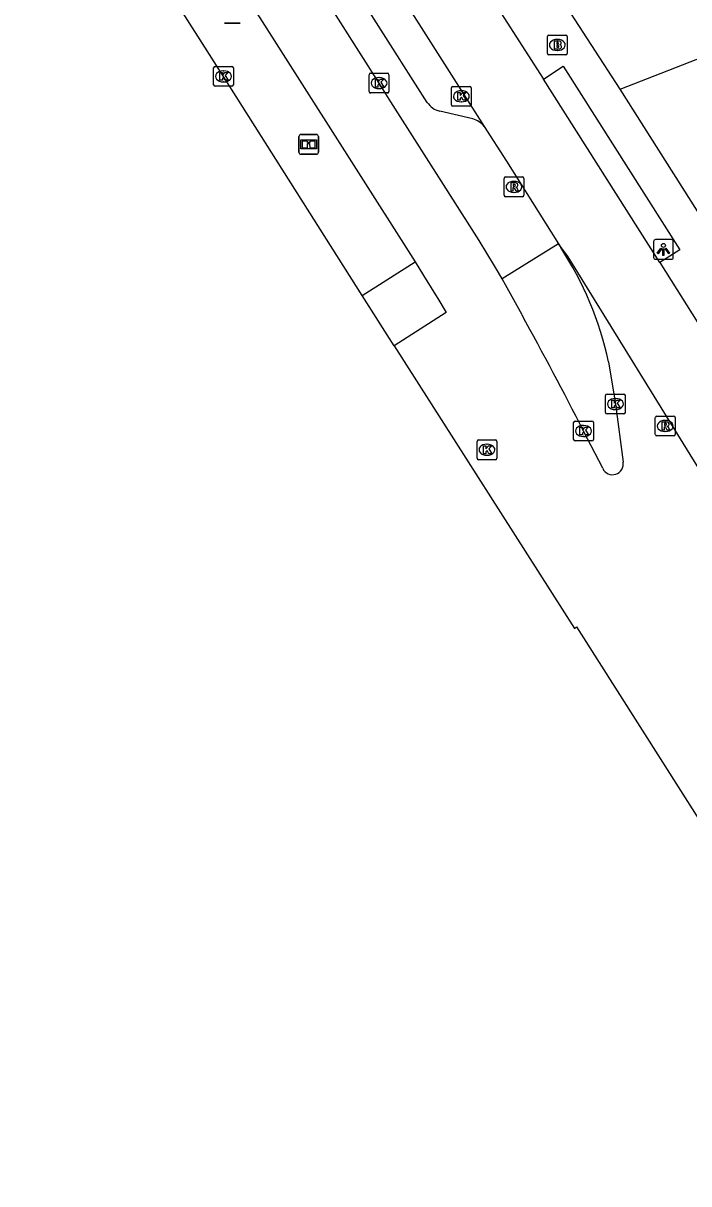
# Model space of a CAD drawing. Extents: x 159689 to 160786, y 387323 to 388339.
# Drawn here: x 159909.6 to 159943.2, y 387517.9 to 387576.6 of the extents above; entities that cross this region are included whole.
import ezdxf

# ---------------------------------------------------------------- set-up
doc = ezdxf.new("R2010")
doc.units = 0
for name, color, linetype in [('IMGEO_Afvalbak', 7, 'Continuous'), ('IMGEO_Brandkraan', 7, 'Continuous'), ('IMGEO_Fietspad_gesloten', 7, 'Continuous'), ('IMGEO_Informatiebord', 7, 'Continuous'), ('IMGEO_Kolk', 7, 'Continuous'), ('IMGEO_Lichtpunt', 7, 'Continuous'), ('IMGEO_OVBaan_gesloten', 7, 'Continuous'), ('IMGEO_Rijbaan_lokaal_open', 7, 'Continuous'), ('IMGEO_Rijbaan_regionaal_gesloten', 7, 'Continuous'), ('IMGEO_Rioolput', 7, 'Continuous'), ('IMGEO_Voetpad_open', 7, 'Continuous')]:
    doc.layers.add(name, color=color, linetype=linetype)

msp = doc.modelspace()

# ---------------------------------------------------------------- linework, layer by layer
at = {"layer": 'IMGEO_Afvalbak'}
for p, q in [((159920.549, 387576.588), (159919.759, 387576.588)), ((159919.759, 387576.588), (159920.549, 387576.588))]:
    msp.add_line(p, q, dxfattribs=at)
at = {"layer": 'IMGEO_Brandkraan'}
for p, q in [((159936.09, 387575.061), (159936.09, 387575.913)), ((159936.165, 387575.987), (159937.017, 387575.987)), ((159936.578, 387575.767), (159936.603, 387575.767)), ((159937.091, 387575.913), (159937.091, 387575.061)), ((159936.601, 387575.207), (159936.576, 387575.207)), ((159937.017, 387574.987), (159936.165, 387574.987))]:
    msp.add_line(p, q, dxfattribs=at)
for points in [[(159936.09, 387575.061), (159936.09, 387575.913)], [(159936.165, 387575.987), (159937.017, 387575.987)], [(159937.091, 387575.913), (159937.091, 387575.061)], [(159936.438, 387575.687), (159936.438, 387575.287), (159936.651, 387575.287)], [(159936.669, 387575.687), (159936.438, 387575.687)], [(159936.617, 387575.606), (159936.563, 387575.606), (159936.563, 387575.53)], [(159936.563, 387575.53), (159936.616, 387575.53)], [(159936.625, 387575.454), (159936.563, 387575.454), (159936.563, 387575.373)], [(159936.563, 387575.373), (159936.625, 387575.373)], [(159937.017, 387574.987), (159936.165, 387574.987)]]:
    msp.add_lwpolyline(points, dxfattribs=at)
for centre, radius, start, end in [((159936.167, 387575.911), 0.0765, 91.55205, 178.44795), ((159936.167, 387575.911), 0.0765, 91.55205, 178.44795), ((159937.015, 387575.911), 0.0765, 1.55205, 88.44795), ((159937.015, 387575.911), 0.0765, 1.55205, 88.44795), ((159936.618, 387575.568), 0.0379, 267.82845, 90.93552), ((159936.626, 387575.413), 0.0404, 269.87594, 90.50774), ((159936.657, 387575.538), 0.251, 268.66757, 293.53466), ((159936.673, 387575.542), 0.145, 59.4692, 91.53667), ((159936.698, 387575.589), 0.0922, 285.51372, 58.15012), ((159936.703, 387575.397), 0.105, 301.31148, 78.98903), ((159936.167, 387575.063), 0.0765, 181.55205, 268.44795), ((159936.167, 387575.063), 0.0765, 181.55205, 268.44795), ((159937.015, 387575.063), 0.0765, 271.55205, 358.44795), ((159937.015, 387575.063), 0.0765, 271.55205, 358.44795)]:
    msp.add_arc(centre, radius, start, end, dxfattribs=at)
for centre, major_axis, ratio, start_param, end_param in [((159936.577, 387575.487), (-0.387, 0.002), 0.722429, 4.712389, 7.853982), ((159936.602, 387575.487), (-0.39, 0.002), 0.717154, 1.570796, 4.712389)]:
    msp.add_ellipse(centre, major_axis=major_axis, ratio=ratio, start_param=start_param, end_param=end_param, dxfattribs=at)
at = {"layer": 'IMGEO_Fietspad_gesloten'}
for points in [[(159858.565, 387688.232), (159871.375, 387668.071), (159896.663, 387628.381), (159918.222, 387594.432), (159932.893, 387571.356)], [(159932.362, 387579.26), (159935.889, 387573.759)], [(159941.773, 387564.475), (159935.889, 387573.759)], [(159932.893, 387571.356), (159934.024, 387569.601), (159936.643, 387565.432)], [(159941.773, 387564.475), (159943.701, 387561.424)]]:
    msp.add_lwpolyline(points, dxfattribs=at)
at = {"layer": 'IMGEO_Informatiebord'}
for p, q in [((159923.521, 387570.059), (159923.521, 387570.859)), ((159923.521, 387570.859), (159923.521, 387570.059)), ((159923.621, 387570.959), (159924.411, 387570.959)), ((159924.411, 387570.959), (159923.621, 387570.959)), ((159924.511, 387570.859), (159924.511, 387570.059)), ((159924.511, 387570.059), (159924.511, 387570.859)), ((159924.411, 387569.959), (159923.621, 387569.959)), ((159923.621, 387569.959), (159924.411, 387569.959))]:
    msp.add_line(p, q, dxfattribs=at)
for points in [[(159923.622, 387570.691), (159924.41, 387570.691), (159924.41, 387570.227), (159923.622, 387570.227), (159923.622, 387570.691)], [(159923.687, 387570.626), (159923.687, 387570.292), (159923.962, 387570.292), (159923.963, 387570.505), (159924.067, 387570.506), (159924.068, 387570.292), (159924.345, 387570.292), (159924.345, 387570.626), (159924.069, 387570.626), (159924.069, 387570.546), (159923.963, 387570.546), (159923.963, 387570.626), (159923.687, 387570.626)]]:
    msp.add_lwpolyline(points, dxfattribs=at)
for centre, start, end in [((159923.621, 387570.859), 90, 180), ((159923.621, 387570.859), 90, 180), ((159924.411, 387570.859), 0, 90), ((159924.411, 387570.859), 360, 90), ((159923.621, 387570.059), 180, 270), ((159923.621, 387570.059), 180, 270), ((159924.411, 387570.059), 270, 0), ((159924.411, 387570.059), 270, 0)]:
    msp.add_arc(centre, 0.1, start, end, dxfattribs=at)
at = {"layer": 'IMGEO_Kolk'}
for p, q in [((159919.208, 387573.473), (159919.208, 387574.325)), ((159919.283, 387574.399), (159920.135, 387574.399)), ((159919.696, 387574.179), (159919.721, 387574.179)), ((159920.209, 387574.325), (159920.209, 387573.473)), ((159927.152, 387574.058), (159928.004, 387574.058)), ((159919.719, 387573.619), (159919.694, 387573.619)), ((159927.077, 387573.132), (159927.077, 387573.984)), ((159927.565, 387573.838), (159927.59, 387573.838)), ((159928.078, 387573.984), (159928.078, 387573.132)), ((159920.135, 387573.399), (159919.283, 387573.399)), ((159928.004, 387573.058), (159927.152, 387573.058)), ((159927.588, 387573.278), (159927.563, 387573.278)), ((159931.236, 387572.464), (159931.236, 387573.316)), ((159931.311, 387573.39), (159932.163, 387573.39)), ((159931.724, 387573.17), (159931.749, 387573.17)), ((159932.237, 387573.316), (159932.237, 387572.464)), ((159932.163, 387572.39), (159931.311, 387572.39)), ((159931.747, 387572.61), (159931.722, 387572.61)), ((159939.028, 387556.897), (159939.028, 387557.749)), ((159939.103, 387557.823), (159939.955, 387557.823)), ((159939.516, 387557.603), (159939.541, 387557.603)), ((159940.029, 387557.749), (159940.029, 387556.897)), ((159939.539, 387557.043), (159939.514, 387557.043)), ((159937.416, 387555.532), (159937.416, 387556.384)), ((159937.491, 387556.458), (159938.343, 387556.458)), ((159938.417, 387556.384), (159938.417, 387555.532)), ((159939.955, 387556.823), (159939.103, 387556.823)), ((159937.904, 387556.238), (159937.929, 387556.238)), ((159932.533, 387554.582), (159932.533, 387555.434)), ((159932.608, 387555.508), (159933.46, 387555.508)), ((159933.021, 387555.288), (159933.046, 387555.288)), ((159933.534, 387555.434), (159933.534, 387554.582)), ((159938.343, 387555.458), (159937.491, 387555.458)), ((159937.927, 387555.678), (159937.902, 387555.678)), ((159933.044, 387554.728), (159933.019, 387554.728)), ((159933.46, 387554.508), (159932.608, 387554.508))]:
    msp.add_line(p, q, dxfattribs=at)
for points in [[(159919.208, 387573.473), (159919.208, 387574.325)], [(159919.283, 387574.399), (159920.135, 387574.399)], [(159919.529, 387574.099), (159919.652, 387574.099), (159919.652, 387573.948), (159919.782, 387574.099), (159919.946, 387574.099), (159919.8, 387573.948), (159919.953, 387573.699), (159919.801, 387573.699), (159919.716, 387573.863), (159919.652, 387573.796), (159919.652, 387573.699), (159919.529, 387573.699), (159919.529, 387574.099)], [(159920.209, 387574.325), (159920.209, 387573.473)], [(159927.152, 387574.058), (159928.004, 387574.058)], [(159927.077, 387573.132), (159927.077, 387573.984)], [(159927.398, 387573.758), (159927.521, 387573.758), (159927.521, 387573.607), (159927.651, 387573.758), (159927.815, 387573.758), (159927.669, 387573.607), (159927.822, 387573.358), (159927.67, 387573.358), (159927.585, 387573.522), (159927.521, 387573.455), (159927.521, 387573.358), (159927.398, 387573.358), (159927.398, 387573.758)], [(159928.078, 387573.984), (159928.078, 387573.132)], [(159920.135, 387573.399), (159919.283, 387573.399)], [(159928.004, 387573.058), (159927.152, 387573.058)], [(159931.236, 387572.464), (159931.236, 387573.316)], [(159931.311, 387573.39), (159932.163, 387573.39)], [(159931.557, 387573.09), (159931.68, 387573.09), (159931.68, 387572.939), (159931.81, 387573.09), (159931.974, 387573.09), (159931.828, 387572.939), (159931.981, 387572.69), (159931.829, 387572.69), (159931.744, 387572.854), (159931.68, 387572.787), (159931.68, 387572.69), (159931.557, 387572.69), (159931.557, 387573.09)], [(159932.237, 387573.316), (159932.237, 387572.464)], [(159932.163, 387572.39), (159931.311, 387572.39)], [(159939.028, 387556.897), (159939.028, 387557.749)], [(159939.103, 387557.823), (159939.955, 387557.823)], [(159940.029, 387557.749), (159940.029, 387556.897)], [(159939.349, 387557.523), (159939.472, 387557.523), (159939.472, 387557.372), (159939.602, 387557.523), (159939.766, 387557.523), (159939.62, 387557.372), (159939.773, 387557.123), (159939.621, 387557.123), (159939.536, 387557.287), (159939.472, 387557.22), (159939.472, 387557.123), (159939.349, 387557.123), (159939.349, 387557.523)], [(159937.416, 387555.532), (159937.416, 387556.384)], [(159937.491, 387556.458), (159938.343, 387556.458)], [(159938.417, 387556.384), (159938.417, 387555.532)], [(159939.955, 387556.823), (159939.103, 387556.823)], [(159937.737, 387556.158), (159937.86, 387556.158), (159937.86, 387556.007), (159937.99, 387556.158), (159938.154, 387556.158), (159938.008, 387556.007), (159938.161, 387555.758), (159938.009, 387555.758), (159937.924, 387555.922), (159937.86, 387555.855), (159937.86, 387555.758), (159937.737, 387555.758), (159937.737, 387556.158)], [(159932.533, 387554.582), (159932.533, 387555.434)], [(159932.608, 387555.508), (159933.46, 387555.508)], [(159932.854, 387555.208), (159932.977, 387555.208), (159932.977, 387555.057), (159933.107, 387555.208), (159933.271, 387555.208), (159933.125, 387555.057), (159933.278, 387554.808), (159933.126, 387554.808), (159933.041, 387554.972), (159932.977, 387554.905), (159932.977, 387554.808), (159932.854, 387554.808), (159932.854, 387555.208)], [(159933.534, 387555.434), (159933.534, 387554.582)], [(159938.343, 387555.458), (159937.491, 387555.458)], [(159933.46, 387554.508), (159932.608, 387554.508)]]:
    msp.add_lwpolyline(points, dxfattribs=at)
for centre, start, end in [((159919.285, 387574.323), 91.55205, 178.44795), ((159919.285, 387574.323), 91.55205, 178.44795), ((159920.133, 387574.323), 1.55205, 88.44795), ((159920.133, 387574.323), 1.55205, 88.44795), ((159927.154, 387573.982), 91.55205, 178.44795), ((159927.154, 387573.982), 91.55205, 178.44795), ((159928.002, 387573.982), 1.55205, 88.44795), ((159928.002, 387573.982), 1.55205, 88.44795), ((159919.285, 387573.475), 181.55205, 268.44795), ((159919.285, 387573.475), 181.55205, 268.44795), ((159920.133, 387573.475), 271.55205, 358.44795), ((159920.133, 387573.475), 271.55205, 358.44795), ((159927.154, 387573.134), 181.55205, 268.44795), ((159927.154, 387573.134), 181.55205, 268.44795), ((159928.002, 387573.134), 271.55205, 358.44795), ((159928.002, 387573.134), 271.55205, 358.44795), ((159931.313, 387573.314), 91.55205, 178.44795), ((159931.313, 387573.314), 91.55205, 178.44795), ((159932.161, 387573.314), 1.55205, 88.44795), ((159932.161, 387573.314), 1.55205, 88.44795), ((159931.313, 387572.466), 181.55205, 268.44795), ((159931.313, 387572.466), 181.55205, 268.44795), ((159932.161, 387572.466), 271.55205, 358.44795), ((159932.161, 387572.466), 271.55205, 358.44795), ((159939.105, 387557.747), 91.55205, 178.44795), ((159939.105, 387557.747), 91.55205, 178.44795), ((159939.953, 387557.747), 1.55205, 88.44795), ((159939.953, 387557.747), 1.55205, 88.44795), ((159937.493, 387556.382), 91.55205, 178.44795), ((159937.493, 387556.382), 91.55205, 178.44795), ((159938.341, 387556.382), 1.55205, 88.44795), ((159938.341, 387556.382), 1.55205, 88.44795), ((159939.105, 387556.899), 181.55205, 268.44795), ((159939.105, 387556.899), 181.55205, 268.44795), ((159939.953, 387556.899), 271.55205, 358.44795), ((159939.953, 387556.899), 271.55205, 358.44795), ((159932.61, 387555.432), 91.55205, 178.44795), ((159932.61, 387555.432), 91.55205, 178.44795), ((159933.458, 387555.432), 1.55205, 88.44795), ((159933.458, 387555.432), 1.55205, 88.44795), ((159937.493, 387555.534), 181.55205, 268.44795), ((159937.493, 387555.534), 181.55205, 268.44795), ((159938.341, 387555.534), 271.55205, 358.44795), ((159938.341, 387555.534), 271.55205, 358.44795), ((159932.61, 387554.584), 181.55205, 268.44795), ((159932.61, 387554.584), 181.55205, 268.44795), ((159933.458, 387554.584), 271.55205, 358.44795), ((159933.458, 387554.584), 271.55205, 358.44795)]:
    msp.add_arc(centre, 0.0765, start, end, dxfattribs=at)
for centre, major_axis, ratio, start_param, end_param in [((159919.695, 387573.899), (-0.387, 0.002), 0.722429, 4.712389, 7.853982), ((159919.72, 387573.899), (-0.39, 0.002), 0.717154, 1.570796, 4.712389), ((159927.564, 387573.558), (-0.387, 0.002), 0.722429, 4.712389, 7.853982), ((159927.589, 387573.558), (-0.39, 0.002), 0.717154, 1.570796, 4.712389), ((159931.723, 387572.89), (-0.387, 0.002), 0.722429, 4.712389, 7.853982), ((159931.748, 387572.89), (-0.39, 0.002), 0.717154, 1.570796, 4.712389), ((159939.515, 387557.323), (-0.387, 0.002), 0.722429, 4.712389, 7.853982), ((159939.54, 387557.323), (-0.39, 0.002), 0.717154, 1.570796, 4.712389), ((159937.903, 387555.958), (-0.387, 0.002), 0.722429, 4.712389, 7.853982), ((159937.928, 387555.958), (-0.39, 0.002), 0.717154, 1.570796, 4.712389), ((159933.02, 387555.008), (-0.387, 0.002), 0.722429, 4.712389, 7.853982), ((159933.045, 387555.008), (-0.39, 0.002), 0.717154, 1.570796, 4.712389)]:
    msp.add_ellipse(centre, major_axis=major_axis, ratio=ratio, start_param=start_param, end_param=end_param, dxfattribs=at)
at = {"layer": 'IMGEO_Lichtpunt'}
for p, q in [((159941.457, 387565.55), (159941.457, 387564.743)), ((159941.457, 387565.55), (159941.457, 387564.743)), ((159942.359, 387565.645), (159941.551, 387565.645)), ((159942.359, 387565.645), (159941.551, 387565.645)), ((159942.453, 387564.743), (159942.453, 387565.55)), ((159942.453, 387564.743), (159942.453, 387565.55)), ((159941.551, 387564.649), (159942.359, 387564.649)), ((159941.551, 387564.649), (159942.359, 387564.649))]:
    msp.add_line(p, q, dxfattribs=at)
for points in [[(159941.831, 387565.214), (159941.87, 387565.186), (159941.682, 387564.924), (159941.644, 387564.951), (159941.831, 387565.214)], [(159942.043, 387565.186), (159942.081, 387565.213), (159942.268, 387564.951), (159942.229, 387564.923), (159942.043, 387565.186)], [(159941.933, 387565.166), (159941.98, 387565.166), (159941.98, 387564.844), (159941.933, 387564.844), (159941.933, 387565.166)]]:
    msp.add_lwpolyline(points, dxfattribs=at)
msp.add_circle((159941.956, 387565.348), 0.0994, dxfattribs=at)
for centre, start, end in [((159941.551, 387565.55), 90, 180), ((159941.551, 387565.55), 90, 180), ((159942.359, 387565.55), 0, 90), ((159942.359, 387565.55), 0, 90), ((159941.551, 387564.743), 180, 270), ((159941.551, 387564.743), 180, 270), ((159942.359, 387564.743), 270, 0), ((159942.359, 387564.743), 270, 360)]:
    msp.add_arc(centre, 0.0946, start, end, dxfattribs=at)
at = {"layer": 'IMGEO_OVBaan_gesloten'}
for points in [[(159926.726, 387562.813), (159919.709, 387573.899), (159910.99, 387587.597)], [(159928.344, 387560.272), (159926.726, 387562.813)], [(159928.344, 387560.272), (159937.458, 387545.975), (159937.564, 387546.059), (159985.84, 387470.05), (159999.203, 387449.069)]]:
    msp.add_lwpolyline(points, dxfattribs=at)
at = {"layer": 'IMGEO_Rijbaan_lokaal_open'}
for points in [[(159939.772, 387573.244), (159946.457, 387575.861), (159958.894, 387580.805)], [(159943.683, 387567.084), (159939.772, 387573.244)]]:
    msp.add_lwpolyline(points, dxfattribs=at)
at = {"layer": 'IMGEO_Rijbaan_regionaal_gesloten'}
for points in [[(159933.794, 387563.651), (159933.608, 387563.981), (159933.422, 387564.311), (159932.638, 387565.597), (159928.176, 387572.617), (159927.578, 387573.558), (159916.622, 387590.821), (159915.314, 387592.825)], [(159913.655, 387589.274), (159929.395, 387564.514)], [(159945, 387552.043), (159937.134, 387564.769), (159936.643, 387565.432)], [(159936.643, 387565.432), (159936.762, 387565.243)], [(159929.395, 387564.514), (159929.83, 387563.83), (159930.599, 387562.585), (159930.974, 387561.949), (159928.344, 387560.272)], [(159934.806, 387561.827), (159933.794, 387563.651)], [(159939.173, 387559.463), (159939.529, 387557.323), (159939.915, 387554.388)], [(159938.884, 387554.07), (159937.917, 387555.958)]]:
    msp.add_lwpolyline(points, dxfattribs=at)
for centre, radius, start, end in [((159922.569, 387555.93), 16.975, 12.01257, 33.2722), ((159738.485, 387454.003), 223.982, 27.07724, 28.7765), ((159939.381, 387554.289), 0.543, 203.80971, 10.47383)]:
    msp.add_arc(centre, radius, start, end, dxfattribs=at)
at = {"layer": 'IMGEO_Rioolput'}
for p, q in [((159933.897, 387567.883), (159933.897, 387568.735)), ((159933.972, 387568.809), (159934.824, 387568.809)), ((159934.898, 387568.735), (159934.898, 387567.883)), ((159934.385, 387568.589), (159934.41, 387568.589)), ((159934.824, 387567.809), (159933.972, 387567.809)), ((159934.408, 387568.029), (159934.383, 387568.029)), ((159941.546, 387555.786), (159941.546, 387556.638)), ((159941.621, 387556.712), (159942.473, 387556.712)), ((159942.034, 387556.492), (159942.059, 387556.492)), ((159942.547, 387556.638), (159942.547, 387555.786)), ((159942.057, 387555.932), (159942.032, 387555.932)), ((159942.473, 387555.712), (159941.621, 387555.712))]:
    msp.add_line(p, q, dxfattribs=at)
for points in [[(159933.897, 387567.883), (159933.897, 387568.735)], [(159933.972, 387568.809), (159934.824, 387568.809)], [(159934.898, 387568.735), (159934.898, 387567.883)], [(159934.486, 387568.507), (159934.234, 387568.509), (159934.234, 387568.109)], [(159934.234, 387568.109), (159934.358, 387568.109), (159934.358, 387568.271), (159934.369, 387568.271)], [(159934.412, 387568.428), (159934.358, 387568.428), (159934.358, 387568.347)], [(159934.358, 387568.347), (159934.41, 387568.347)], [(159934.416, 387568.242), (159934.487, 387568.109), (159934.627, 387568.109), (159934.562, 387568.235)], [(159934.824, 387567.809), (159933.972, 387567.809)], [(159941.546, 387555.786), (159941.546, 387556.638)], [(159941.621, 387556.712), (159942.473, 387556.712)], [(159942.135, 387556.41), (159941.883, 387556.412), (159941.883, 387556.012)], [(159942.547, 387556.638), (159942.547, 387555.786)], [(159941.883, 387556.012), (159942.007, 387556.012), (159942.007, 387556.174), (159942.018, 387556.174)], [(159942.061, 387556.331), (159942.007, 387556.331), (159942.007, 387556.25)], [(159942.007, 387556.25), (159942.059, 387556.25)], [(159942.065, 387556.145), (159942.136, 387556.012), (159942.276, 387556.012), (159942.211, 387556.138)], [(159942.473, 387555.712), (159941.621, 387555.712)]]:
    msp.add_lwpolyline(points, dxfattribs=at)
for centre, radius, start, end in [((159933.974, 387568.733), 0.0765, 91.55205, 178.44795), ((159933.974, 387568.733), 0.0765, 91.55205, 178.44795), ((159934.822, 387568.733), 0.0765, 1.55205, 88.44795), ((159934.822, 387568.733), 0.0765, 1.55205, 88.44795), ((159934.368, 387568.218), 0.0533, 26.02933, 88.69889), ((159934.394, 387568.536), 0.19, 274.7715, 282.96867), ((159934.418, 387568.332), 0.0964, 77.00612, 93.18647), ((159934.432, 387568.389), 0.0378, 276.66336, 79.67722), ((159934.485, 387568.397), 0.109, 350.36119, 89.41601), ((159934.483, 387568.397), 0.112, 277.58423, 350.98172), ((159934.467, 387568.182), 0.108, 29.51342, 73.79051), ((159933.974, 387567.885), 0.0765, 181.55205, 268.44795), ((159933.974, 387567.885), 0.0765, 181.55205, 268.44795), ((159934.822, 387567.885), 0.0765, 271.55205, 358.44795), ((159934.822, 387567.885), 0.0765, 271.55205, 358.44795), ((159941.623, 387556.636), 0.0765, 91.55205, 178.44795), ((159941.623, 387556.636), 0.0765, 91.55205, 178.44795), ((159942.134, 387556.3), 0.109, 350.36119, 89.41601), ((159942.471, 387556.636), 0.0765, 1.55205, 88.44795), ((159942.471, 387556.636), 0.0765, 1.55205, 88.44795), ((159942.017, 387556.121), 0.0533, 26.02933, 88.69889), ((159942.043, 387556.439), 0.19, 274.7715, 282.96867), ((159942.067, 387556.235), 0.0964, 77.00612, 93.18647), ((159942.081, 387556.292), 0.0378, 276.66336, 79.67722), ((159942.132, 387556.3), 0.112, 277.58423, 350.98172), ((159942.116, 387556.085), 0.108, 29.51342, 73.79051), ((159941.623, 387555.788), 0.0765, 181.55205, 268.44795), ((159941.623, 387555.788), 0.0765, 181.55205, 268.44795), ((159942.471, 387555.788), 0.0765, 271.55205, 358.44795), ((159942.471, 387555.788), 0.0765, 271.55205, 358.44795)]:
    msp.add_arc(centre, radius, start, end, dxfattribs=at)
for centre, major_axis, ratio, start_param, end_param in [((159934.384, 387568.309), (-0.387, 0.002), 0.722429, 4.712389, 7.853982), ((159934.409, 387568.309), (-0.39, 0.002), 0.717154, 1.570796, 4.712389), ((159942.033, 387556.212), (-0.387, 0.002), 0.722429, 4.712389, 7.853982), ((159942.058, 387556.212), (-0.39, 0.002), 0.717154, 1.570796, 4.712389)]:
    msp.add_ellipse(centre, major_axis=major_axis, ratio=ratio, start_param=start_param, end_param=end_param, dxfattribs=at)
at = {"layer": 'IMGEO_Voetpad_open'}
for points in [[(159930.011, 387572.581), (159916.611, 387593.674), (159895.175, 387627.432), (159869.914, 387667.073), (159857.025, 387687.322), (159856.897, 387687.521), (159856.768, 387687.721)], [(159939.772, 387573.244), (159934.994, 387580.626), (159934.656, 387581.284)], [(159935.889, 387573.759), (159936.893, 387574.408), (159942.792, 387565.13), (159941.773, 387564.475)], [(159932.31, 387571.746), (159930.642, 387572.135)], [(159936.643, 387565.432), (159933.794, 387563.651)], [(159926.726, 387562.813), (159929.395, 387564.514)]]:
    msp.add_lwpolyline(points, dxfattribs=at)
for centre, radius, start, end in [((159930.919, 387573.197), 1.097, 214.12936, 255.36418), ((159932.091, 387570.788), 0.983, 35.31017, 77.12845)]:
    msp.add_arc(centre, radius, start, end, dxfattribs=at)

doc.saveas('drawing.dxf')
